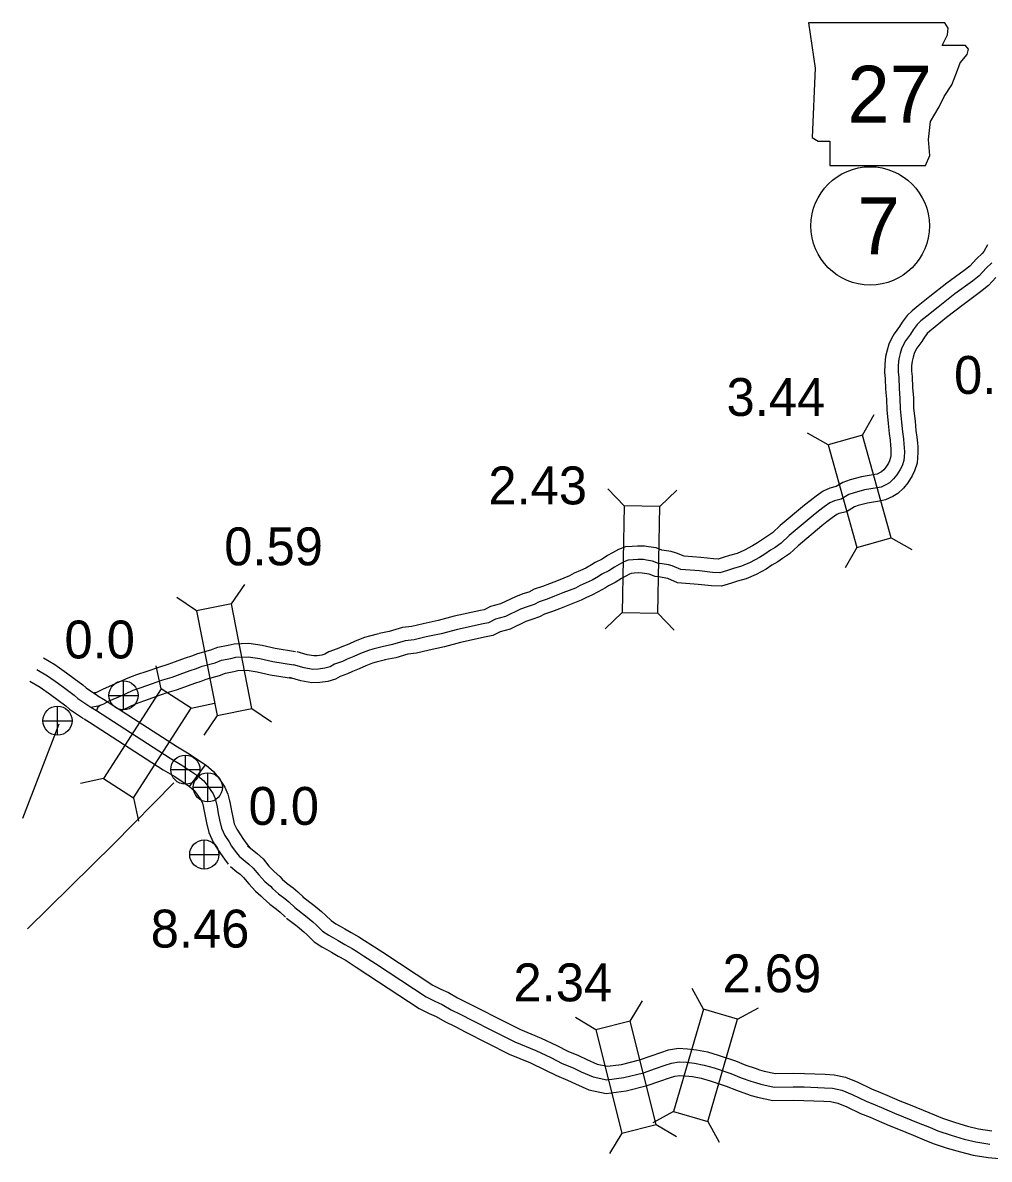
# Model space of a CAD drawing. Extents: x 31699 to 244310, y -8841 to 11474.
# Drawn here: x 91631 to 92349, y -5010 to -4166 of the extents above; entities that cross this region are included whole.
import ezdxf

# ---------------------------------------------------------------- set-up
doc = ezdxf.new("R2010")
doc.units = 0
for name, color, linetype in [('B_Logo', 7, 'Continuous'), ('G-ANNO-TEXT', 7, 'Continuous'), ('Level 21', 7, 'Continuous'), ('R_Border Notes', 7, 'Continuous'), ('R_XS_EARTHWORK_STAGE1', 7, 'Continuous'), ('R_XS_EARTHWORK_STAGE2', 7, 'Continuous'), ('S_AREA_CALC', 7, 'Continuous'), ('S_WALL', 7, 'Continuous'), ('S_WALL_ANNOT', 7, 'Continuous')]:
    doc.layers.add(name, color=color, linetype=linetype)

msp = doc.modelspace()

# ---------------------------------------------------------------- linework, layer by layer
at = {"layer": 'B_Logo'}
for points in [[(92351.23, -4344.04), (92347.08, -4347.96), (92341.82, -4353.7), (92336.88, -4357.76), (92323.86, -4367.14), (92311.39, -4376.9), (92302.88, -4383.68), (92298.59, -4387.21), (92295.82, -4389.78), (92292.94, -4393.69), (92290.91, -4396.98), (92287.11, -4402.1), (92285.68, -4404.72), (92284.26, -4407.94), (92283.23, -4411.49), (92282.22, -4415.44), (92281.74, -4419.98), (92281.61, -4424.99), (92282.13, -4429.32), (92282.36, -4437.32), (92283.06, -4444.78), (92283.23, -4452.59), (92284.29, -4462.51), (92284.91, -4469.71), (92285.64, -4474.71), (92286.03, -4478.84), (92286.26, -4481.24), (92286.37, -4484.77), (92286.21, -4488.18), (92285.91, -4490.78), (92284.56, -4494.8), (92283.27, -4497.55), (92280.72, -4501.66), (92278.36, -4504.62), (92275.39, -4507.39), (92273.14, -4508.76), (92269.17, -4510.61), (92266.11, -4511.18), (92256.73, -4512.7), (92248.96, -4514.87), (92244.97, -4516.26), (92239.42, -4519.6), (92234.3, -4520.86), (92230.99, -4522.37), (92226.83, -4525.36), (92222.47, -4528.62), (92218.64, -4531.81), (92200.77, -4546.71), (92194.77, -4552.33), (92190.21, -4555.52), (92186.97, -4557.63), (92182.54, -4560.36), (92178.58, -4563.01), (92171.82, -4566.56), (92165.39, -4569.31), (92159.35, -4571.06), (92154.83, -4572.59), (92149.26, -4574.26), (92143.72, -4574), (92134.11, -4572.98), (92120.23, -4571.89), (92113.86, -4569.11), (92111.12, -4568.41), (92106.51, -4567.67), (92103.77, -4567.37), (92099.28, -4565.56), (92094.81, -4564.88), (92092.47, -4564.51), (92088.27, -4564.43), (92084.87, -4564.67), (92081.21, -4564.99), (92077.96, -4566.1), (92074.45, -4568.08), (92071.01, -4570.12), (92066.65, -4572.85), (92061.61, -4575.31), (92058.97, -4577.01), (92054.33, -4579.68), (92049.96, -4581.73), (92045.59, -4583.66), (92041.95, -4585.71), (92032.66, -4589.29), (92026.36, -4591.78), (92020.85, -4593.91), (92015.14, -4595.79), (92011.24, -4597.84), (92006.19, -4599.51), (92001.21, -4601.3), (91989.95, -4606.72), (91982.51, -4608.82), (91977.35, -4611.42), (91973.49, -4612.2), (91954.28, -4616.38), (91942.32, -4619.61), (91931.09, -4622.02), (91922.25, -4624.07), (91915.46, -4624.89), (91905.96, -4627.68), (91898.31, -4629.31)], [(91898.31, -4629.31), (91891.47, -4631.13), (91888.22, -4631.97), (91882.31, -4634.25), (91877.41, -4636.51), (91872.37, -4638.45), (91868.86, -4640.16), (91862.88, -4642.17), (91859.71, -4644.08), (91855.79, -4645.2), (91851.06, -4645.93), (91846.87, -4646.05), (91840.32, -4644.93), (91832.51, -4642.61)], [(91682.06, -4674.27), (91687.11, -4673.16), (91689.24, -4672.73), (91691.5, -4671.58), (91695.48, -4669.54), (91701.59, -4667), (91707.7, -4664.14), (91713.41, -4661.61), (91719.39, -4659.42), (91727.1, -4656.74), (91735.54, -4653.85), (91742.46, -4651.78), (91748.37, -4649.65), (91755.75, -4646.98), (91760.4, -4645.33), (91764.58, -4643.75), (91774.36, -4641.18), (91779.14, -4639.27), (91786, -4637.93), (91789.79, -4637.03), (91798.72, -4636.67), (91807.4, -4637.99), (91817.09, -4640.23), (91832.51, -4642.61)], [(91641.74, -4646.17), (91649.84, -4650.96), (91657.89, -4656.62), (91663.53, -4660.9), (91669.64, -4665.32), (91672.26, -4667.69), (91682.06, -4674.27)], [(91682.06, -4674.27), (91686.15, -4676.7), (91741.02, -4712.08), (91749.67, -4717.2), (91756.31, -4721.68), (91761.48, -4725.23), (91765.85, -4728.99), (91768.88, -4732.77), (91772.74, -4738.47), (91774.31, -4742.13), (91775.34, -4746.19), (91775.48, -4746.72), (91776.68, -4753.12), (91777.65, -4757.92), (91779.04, -4763.98), (91781.63, -4769.56), (91784.61, -4774.27), (91786.5, -4777.33), (91789.21, -4781.1), (91792.04, -4784.82)], [(91686.95, -4674.82), (91686.15, -4676.7)], [(91686.95, -4674.82), (91687.26, -4674.27)], [(91687.26, -4674.27), (91687.85, -4673.54)], [(91687.85, -4673.54), (91688.43, -4673.15)], [(91689.24, -4672.73), (91688.43, -4673.15)], [(91792.04, -4784.82), (91796.68, -4788.64), (91799.36, -4790.75), (91802.59, -4793.79), (91806.77, -4798.82), (91811.22, -4803.59), (91815.39, -4807.08), (91817, -4808.94), (91821.44, -4812.9), (91826.01, -4816.39), (91829.17, -4818.9), (91833.4, -4822.93)], [(91833.4, -4822.93), (91841.4, -4829.12), (91846.79, -4833.52), (91849.56, -4836.09), (91854.15, -4840.63), (91858.79, -4843.57), (91862.21, -4845.6), (91865.64, -4847.56), (91870.54, -4850.36), (91875.98, -4853.36), (91879.94, -4855.91), (91884.51, -4858.86), (91893.32, -4864.55), (91931.03, -4889.28), (91937.61, -4892.67), (91943.04, -4895.07), (91949.55, -4898.92), (91956.93, -4902.5), (91965.11, -4906.6), (91980.68, -4914.6), (91996.99, -4922.87), (92012.53, -4929.14), (92023.8, -4934.53), (92032.12, -4938.83), (92040.16, -4942.2), (92046.2, -4944.99), (92055.05, -4948.88), (92065.27, -4950.95), (92077.92, -4949.38), (92092.47, -4945.73), (92101.5, -4942.68), (92108.73, -4940.12), (92113.38, -4938.59), (92119.03, -4937.65), (92124.43, -4937.98), (92130.51, -4938.64), (92137.66, -4940.01), (92145.09, -4942.19), (92157.4, -4946.3), (92165.11, -4949.47), (92172.27, -4951.91), (92175.62, -4953.07), (92179.57, -4954.29), (92189.66, -4956.36), (92203.73, -4956.18), (92211.93, -4956.34), (92227, -4956.88), (92232.8, -4957.21), (92239.75, -4958.72), (92247.59, -4961.82), (92257.92, -4966.83), (92264.69, -4969.61), (92269.32, -4971.62), (92278.97, -4975.83), (92285.6, -4978.48), (92296.59, -4982.88), (92304.9, -4986.31), (92311.2, -4988.83), (92321.18, -4992.24), (92330.68, -4994.99), (92339.3, -4997.14), (92349.92, -4998.81)]]:
    msp.add_lwpolyline(points, dxfattribs=at)
at = {"layer": 'G-ANNO-TEXT'}
msp.add_lwpolyline([(92215.05, -4165.65), (92220.13, -4199.48), (92217.87, -4250.8), (92222.38, -4253.62), (92230.84, -4253.62), (92230.84, -4271.66), (92301.9, -4271.66), (92305.28, -4264.33), (92304.15, -4252.49), (92305.84, -4238.96), (92312.05, -4228.24), (92315.99, -4220.35), (92321.63, -4211.89), (92325.02, -4202.86), (92327.84, -4195.53), (92332.91, -4189.33), (92334.04, -4185.38), (92331.78, -4182.56), (92314.3, -4182.56), (92318.25, -4174.67), (92318.81, -4169.59), (92316.47, -4165.69)], close=True, dxfattribs=at)
at = {"layer": 'Level 21'}
for p, q in [((91706.24, -4676.2), (91706.24, -4654.54)), ((91695.41, -4665.37), (91717.08, -4665.37)), ((91657.19, -4695.03), (91657.19, -4673.37)), ((91646.36, -4684.2), (91668.03, -4684.2)), ((91752.23, -4731.38), (91752.23, -4709.72)), ((91741.4, -4720.55), (91763.06, -4720.55)), ((91768.87, -4744.52), (91768.87, -4722.86)), ((91758.04, -4733.69), (91779.71, -4733.69)), ((91766.24, -4794.45), (91766.24, -4772.78)), ((91755.41, -4783.62), (91777.08, -4783.62))]:
    msp.add_line(p, q, dxfattribs=at)
for centre in [(91706.24, -4665.37), (91657.19, -4684.2), (91752.23, -4720.55), (91768.87, -4733.69), (91766.24, -4783.62)]:
    msp.add_circle(centre, 10.83, dxfattribs=at)
at = {"layer": 'R_Border Notes'}
msp.add_circle((92260.94, -4316.6), 44, dxfattribs=at)
at = {"layer": 'R_XS_EARTHWORK_STAGE1'}
for p, q in [((92255.14, -4472.04), (92263.78, -4456.7)), ((92229.71, -4479.13), (92214.38, -4470.48)), ((92078.22, -4524.63), (92066.01, -4511.95)), ((92104.61, -4525.13), (92117.29, -4512.93)), ((92276.42, -4548.32), (92291.75, -4556.97)), ((92250.99, -4555.42), (92242.34, -4570.75)), ((91786.47, -4597.49), (91796.31, -4582.9)), ((91760.56, -4602.55), (91745.97, -4592.71)), ((92076.72, -4603.82), (92064.04, -4616.03)), ((92103.11, -4604.32), (92115.32, -4617)), ((91734.33, -4660.65), (91730.62, -4643.45)), ((91756.52, -4674.96), (91773.72, -4671.24)), ((91801.62, -4675.23), (91816.22, -4685.07)), ((91775.71, -4680.28), (91765.88, -4694.88)), ((91691.42, -4727.22), (91674.21, -4730.93)), ((91713.6, -4741.52), (91717.32, -4758.73)), ((92137.12, -4898.6), (92128.67, -4883.16)), ((92082.67, -4907.36), (92091.71, -4892.26)), ((92057.06, -4913.79), (92041.96, -4904.75)), ((92162.46, -4906.01), (92177.9, -4897.56)), ((92114.88, -4974.61), (92099.44, -4983.06)), ((92101.96, -4984.17), (92117.06, -4993.21)), ((92140.22, -4982.02), (92148.67, -4997.46)), ((92076.36, -4990.61), (92067.32, -5005.71))]:
    msp.add_line(p, q, dxfattribs=at)
for points in [[(92276.42, -4548.32), (92255.14, -4472.04), (92229.71, -4479.13), (92250.99, -4555.42)], [(92103.11, -4604.32), (92104.61, -4525.13), (92078.22, -4524.63), (92076.72, -4603.82)], [(91801.62, -4675.23), (91786.47, -4597.49), (91760.56, -4602.55), (91775.71, -4680.28)], [(91734.33, -4660.65), (91691.42, -4727.22), (91713.6, -4741.52), (91756.52, -4674.96)], [(92137.12, -4898.6), (92114.88, -4974.61), (92140.22, -4982.02), (92162.46, -4906.01)], [(92101.96, -4984.17), (92082.67, -4907.36), (92057.06, -4913.79), (92076.36, -4990.61)]]:
    msp.add_lwpolyline(points, close=True, dxfattribs=at)
at = {"layer": 'R_XS_EARTHWORK_STAGE2'}
for points in [[(92348.14, -4330.59), (92345.32, -4335.6), (92344.02, -4337.1), (92339.95, -4340.94), (92334.93, -4346.42), (92330.77, -4349.84), (92317.86, -4359.14), (92305.19, -4369.06), (92296.59, -4375.91), (92292.01, -4379.68), (92288.33, -4383.09), (92284.64, -4388.09), (92282.62, -4391.37), (92278.67, -4396.69), (92276.71, -4400.29), (92274.83, -4404.52), (92273.58, -4408.86), (92272.35, -4413.66), (92271.76, -4419.32), (92271.59, -4425.45), (92272.15, -4430.06), (92272.38, -4437.93), (92273.07, -4445.35), (92273.24, -4453.23), (92274.33, -4463.48), (92274.97, -4470.87), (92275.71, -4475.9), (92276.07, -4479.78), (92276.27, -4481.87), (92276.36, -4484.7), (92276.24, -4487.37), (92276.1, -4488.6), (92275.27, -4491.07), (92274.47, -4492.77), (92272.53, -4495.88), (92270.99, -4497.82), (92269.32, -4499.38), (92268.43, -4499.92), (92266.09, -4501.01), (92264.39, -4501.33), (92254.58, -4502.92), (92245.97, -4505.32), (92240.71, -4507.15), (92235.55, -4510.25), (92231, -4511.38), (92225.95, -4513.68), (92220.91, -4517.3), (92216.27, -4520.77), (92212.24, -4524.12), (92194.14, -4539.22), (92188.45, -4544.54), (92184.61, -4547.23), (92181.63, -4549.18), (92177.14, -4551.94), (92173.45, -4554.4), (92167.52, -4557.53), (92162.03, -4559.88), (92156.36, -4561.51), (92151.8, -4563.06), (92148.02, -4564.19), (92144.48, -4564.02), (92135.02, -4563.03), (92122.69, -4562.06), (92117.12, -4559.62), (92113.15, -4558.61), (92107.85, -4557.75), (92106.23, -4557.58), (92101.94, -4555.84), (92096.34, -4555), (92093.35, -4554.53), (92088.01, -4554.42), (92084.09, -4554.7), (92079.14, -4555.13), (92073.85, -4556.93), (92069.44, -4559.42), (92065.81, -4561.58), (92061.79, -4564.09), (92056.69, -4566.59), (92053.77, -4568.47), (92049.71, -4570.8), (92045.82, -4572.63), (92041.11, -4574.7), (92037.67, -4576.64), (92029.02, -4579.98), (92022.71, -4582.46), (92017.48, -4584.5), (92011.23, -4586.55), (92007.32, -4588.6), (92002.92, -4590.05), (91997.34, -4592.07), (91986.4, -4597.33), (91978.87, -4599.45), (91974.04, -4601.88), (91971.43, -4602.41), (91951.91, -4606.66), (91939.97, -4609.88), (91928.91, -4612.26), (91920.51, -4614.2), (91913.43, -4615.06), (91903.5, -4617.98), (91896.23, -4619.53)], [(92354.21, -4354.98), (92348.72, -4360.97), (92342.98, -4365.69), (92329.87, -4375.13), (92317.59, -4384.75), (92309.17, -4391.46), (92305.17, -4394.74), (92303.31, -4396.47), (92301.24, -4399.28), (92299.21, -4402.59), (92295.56, -4407.51), (92294.66, -4409.15), (92293.68, -4411.36), (92292.88, -4414.12), (92292.09, -4417.21), (92291.73, -4420.64), (92291.62, -4424.52), (92292.11, -4428.57), (92292.35, -4436.71), (92293.05, -4444.21), (92293.21, -4451.95), (92294.24, -4461.55), (92294.85, -4468.55), (92295.57, -4473.52), (92295.98, -4477.89), (92296.24, -4480.6), (92296.38, -4484.84), (92296.19, -4488.98), (92295.73, -4492.97), (92293.86, -4498.54), (92292.06, -4502.34), (92288.91, -4507.43), (92285.72, -4511.42), (92281.46, -4515.41), (92277.86, -4517.59), (92272.25, -4520.21), (92267.83, -4521.03), (92258.88, -4522.49), (92251.95, -4524.42), (92249.24, -4525.36), (92243.28, -4528.94), (92237.6, -4530.35), (92236.03, -4531.07), (92232.74, -4533.43), (92228.66, -4536.47), (92225.04, -4539.49), (92207.39, -4554.21), (92201.09, -4560.11), (92195.81, -4563.81), (92192.32, -4566.08), (92187.94, -4568.77), (92183.7, -4571.61), (92176.13, -4575.6), (92168.76, -4578.75), (92162.34, -4580.61), (92157.87, -4582.11), (92150.49, -4584.33), (92142.96, -4583.97), (92133.19, -4582.94), (92117.76, -4581.73), (92110.6, -4578.6), (92109.09, -4578.21), (92105.17, -4577.58), (92101.31, -4577.16), (92096.63, -4575.27), (92093.28, -4574.76), (92091.59, -4574.5), (92088.53, -4574.44), (92085.66, -4574.64), (92083.28, -4574.85), (92082.06, -4575.26), (92079.46, -4576.73), (92076.21, -4578.66), (92071.51, -4581.6), (92066.53, -4584.04), (92064.17, -4585.56), (92058.96, -4588.55), (92054.1, -4590.84), (92050.06, -4592.61), (92046.22, -4594.77), (92036.29, -4598.61), (92030, -4601.09), (92024.22, -4603.33), (92019.05, -4605.03), (92015.15, -4607.08), (92009.46, -4608.96), (92005.09, -4610.54), (91993.5, -4616.11), (91986.15, -4618.18), (91980.65, -4620.95), (91975.55, -4621.99), (91956.64, -4626.1), (91944.67, -4629.33), (91933.26, -4631.78), (91923.98, -4633.93), (91917.48, -4634.71), (91908.42, -4637.38), (91900.4, -4639.09)], [(91684.58, -4663.47), (91685.06, -4663.37), (91685.93, -4663.2), (91686.94, -4662.68), (91691.28, -4660.45), (91697.55, -4657.85), (91703.55, -4655.04), (91709.66, -4652.34), (91716.03, -4650), (91723.84, -4647.29), (91732.49, -4644.33), (91739.33, -4642.28), (91744.97, -4640.25), (91752.37, -4637.56), (91756.96, -4635.94), (91761.54, -4634.21), (91771.22, -4631.67), (91776.3, -4629.63), (91783.88, -4628.16), (91788.42, -4627.07), (91799.28, -4626.64), (91809.28, -4628.16), (91818.98, -4630.4), (91834.04, -4632.73)], [(91895.74, -4619.65), (91888.93, -4621.46), (91885.15, -4622.44), (91878.41, -4625.04), (91873.52, -4627.3), (91868.38, -4629.27), (91865.05, -4630.89), (91858.66, -4633.04), (91855.69, -4634.83), (91853.65, -4635.41), (91850.16, -4635.95), (91847.57, -4636.02), (91842.59, -4635.17), (91835.36, -4633.03)], [(91900.89, -4638.97), (91894.01, -4640.8), (91891.28, -4641.51), (91886.21, -4643.46), (91881.3, -4645.73), (91876.36, -4647.63), (91872.66, -4649.43), (91867.1, -4651.3), (91863.72, -4653.33), (91857.93, -4654.99), (91851.97, -4655.9), (91846.16, -4656.07), (91838.05, -4654.69), (91829.67, -4652.2)], [(91704.71, -4676.54), (91705.63, -4676.16), (91711.85, -4673.24), (91717.16, -4670.89), (91722.76, -4668.84), (91730.36, -4666.19), (91738.59, -4663.38), (91745.58, -4661.28), (91751.77, -4659.06), (91759.12, -4656.39), (91763.83, -4654.72), (91767.62, -4653.29), (91777.5, -4650.7), (91781.98, -4648.9), (91788.12, -4647.71), (91791.16, -4646.98), (91798.17, -4646.7), (91805.52, -4647.82), (91815.2, -4650.06), (91830.99, -4652.5)]]:
    msp.add_lwpolyline(points, dxfattribs=at)
at = {"layer": 'S_AREA_CALC'}
for points in [[(91646.83, -4637.56), (91655.26, -4642.55), (91663.79, -4648.54), (91669.48, -4652.87), (91675.94, -4657.54), (91678.44, -4659.8), (91687.63, -4665.97)], [(91636.65, -4654.78), (91644.41, -4659.37), (91651.99, -4664.69), (91657.58, -4668.94), (91663.33, -4673.1), (91666.08, -4675.59), (91676.48, -4682.58)], [(91687.17, -4665.68), (91691.41, -4668.2), (91746.28, -4703.57), (91755.01, -4708.75), (91761.94, -4713.41), (91767.59, -4717.3), (91773.07, -4722.01), (91776.94, -4726.83), (91781.55, -4733.66), (91783.8, -4738.9), (91785.03, -4743.7), (91785.25, -4744.55), (91786.49, -4751.21), (91787.43, -4755.8), (91788.56, -4760.73), (91790.43, -4764.77), (91793.08, -4768.96), (91794.83, -4771.77), (91797.25, -4775.16), (91799.99, -4778.74)], [(91676.95, -4682.87), (91680.88, -4685.21), (91735.76, -4720.59), (91744.32, -4725.66), (91750.68, -4729.94), (91755.37, -4733.16), (91758.63, -4735.97), (91760.83, -4738.71), (91763.92, -4743.29), (91764.81, -4745.36), (91765.66, -4748.69), (91765.72, -4748.9), (91766.86, -4755.04), (91767.88, -4760.04), (91769.53, -4767.23), (91772.83, -4774.36), (91776.13, -4779.58), (91778.18, -4782.88), (91781.16, -4787.05), (91784.1, -4790.89)], [(91755.37, -4733.16), (91767.12, -4717.05)], [(91798.41, -4777.1), (91802.95, -4780.85), (91805.89, -4783.16), (91809.89, -4786.93), (91814.28, -4792.21), (91818.12, -4796.32), (91822.41, -4799.92), (91824.13, -4801.89), (91827.82, -4805.19), (91832.16, -4808.5), (91835.73, -4811.34), (91840.3, -4815.68)], [(91785.68, -4792.53), (91790.41, -4796.43), (91792.84, -4798.34), (91795.29, -4800.65), (91799.27, -4805.44), (91804.32, -4810.85), (91808.36, -4814.24), (91809.88, -4815.98), (91815.06, -4820.61), (91819.86, -4824.28), (91822.6, -4826.45), (91826.51, -4830.18)], [(91839.52, -4815.02), (91847.63, -4821.29), (91853.36, -4825.98), (91856.48, -4828.87), (91860.42, -4832.77), (91864.01, -4835.05), (91867.24, -4836.95), (91870.6, -4838.88), (91875.44, -4841.64), (91881.1, -4844.77), (91885.35, -4847.5), (91889.93, -4850.45), (91898.77, -4856.17), (91936.07, -4880.63), (91941.92, -4883.64), (91947.62, -4886.16), (91954.28, -4890.1), (91961.35, -4893.53), (91969.64, -4897.68), (91985.23, -4905.7), (92001.12, -4913.75), (92016.56, -4919.98), (92028.25, -4925.58), (92036.35, -4929.76), (92044.19, -4933.04), (92050.31, -4935.87), (92058.08, -4939.29), (92065.66, -4940.82), (92076.08, -4939.54), (92089.65, -4936.13), (92098.23, -4933.23), (92105.5, -4930.65), (92110.98, -4928.85), (92118.51, -4927.6), (92125.28, -4928.01), (92131.99, -4928.74), (92140.01, -4930.28), (92148.07, -4932.64), (92160.89, -4936.92), (92168.63, -4940.1), (92175.52, -4942.46), (92178.73, -4943.57), (92182.05, -4944.59), (92190.62, -4946.35), (92203.76, -4946.18), (92212.21, -4946.35), (92227.46, -4946.89), (92234.15, -4947.27), (92242.68, -4949.12), (92251.62, -4952.66), (92262.01, -4957.7), (92268.58, -4960.4), (92273.31, -4962.45), (92282.83, -4966.61), (92289.32, -4969.2), (92300.36, -4973.62), (92308.67, -4977.05), (92314.68, -4979.45), (92324.18, -4982.7), (92333.28, -4985.33), (92341.3, -4987.33), (92351.18, -4988.89)], [(91827.28, -4830.84), (91835.18, -4836.95), (91840.22, -4841.07), (91842.64, -4843.31), (91847.88, -4848.5), (91853.56, -4852.1), (91857.19, -4854.24), (91860.67, -4856.24), (91865.64, -4859.08), (91870.85, -4861.95), (91874.53, -4864.32), (91879.09, -4867.26), (91887.86, -4872.93), (91925.98, -4897.94), (91933.29, -4901.7), (91938.45, -4903.98), (91944.82, -4907.74), (91952.51, -4911.47), (91960.59, -4915.51), (91976.13, -4923.51), (91992.85, -4931.98), (92008.5, -4938.29), (92019.34, -4943.49), (92027.89, -4947.9), (92036.13, -4951.35), (92042.09, -4954.1), (92052.01, -4958.46), (92064.88, -4961.07), (92079.76, -4959.23), (92095.29, -4955.33), (92104.77, -4952.13), (92111.96, -4949.58), (92115.77, -4948.33), (92119.55, -4947.7), (92123.59, -4947.95), (92129.02, -4948.54), (92135.3, -4949.74), (92142.1, -4951.73), (92153.91, -4955.68), (92161.59, -4958.83), (92169.03, -4961.37), (92172.51, -4962.58), (92177.09, -4963.99), (92188.71, -4966.37), (92203.69, -4966.18), (92211.65, -4966.34), (92226.54, -4966.87), (92231.45, -4967.15), (92236.83, -4968.32), (92243.57, -4970.99), (92253.84, -4975.96), (92260.8, -4978.82), (92265.32, -4980.79), (92275.11, -4985.06), (92281.89, -4987.77), (92292.83, -4992.14), (92301.14, -4995.57), (92307.72, -4998.21), (92318.17, -5001.78), (92328.07, -5004.64), (92337.31, -5006.95), (92348.66, -5008.73), (92362.18, -5010.05)]]:
    msp.add_lwpolyline(points, dxfattribs=at)
at = {"layer": 'S_WALL_ANNOT'}
for p, q in [((91631.38, -4756.58), (91658.53, -4686.5)), ((91698.82, -4775.85), (91743.58, -4730.47)), ((91634.88, -4838.91), (91698.82, -4775.85))]:
    msp.add_line(p, q, dxfattribs=at)

# ---------------------------------------------------------------- texts
at = {"layer": 'G-ANNO-TEXT'}
msp.add_text('27', height=42.24, dxfattribs=at).set_placement((92243.96, -4239.86))
at = {"layer": 'R_Border Notes'}
msp.add_text('7', height=42.24, dxfattribs=at).set_placement((92251.49, -4337.72))
at = {"layer": 'S_WALL'}
for s, p in [('3.44', (92154.21, -4457.8)), ('2.43', (91977.28, -4523.5)), ('0.59', (91781.08, -4568.76)), ('2.69', (92151.27, -4885.99)), ('2.34', (91995.95, -4892.7))]:
    msp.add_text(s, height=28.16, dxfattribs=at).set_placement(p)
at = {"layer": 'S_WALL_ANNOT'}
for s, p in [('0.0', (92323.21, -4441.41)), ('0.0', (91662.36, -4637.96)), ('0.0', (91799.12, -4761.61)), ('8.46', (91726.46, -4852.76))]:
    msp.add_text(s, height=28.16, dxfattribs=at).set_placement(p)

doc.saveas('drawing.dxf')
